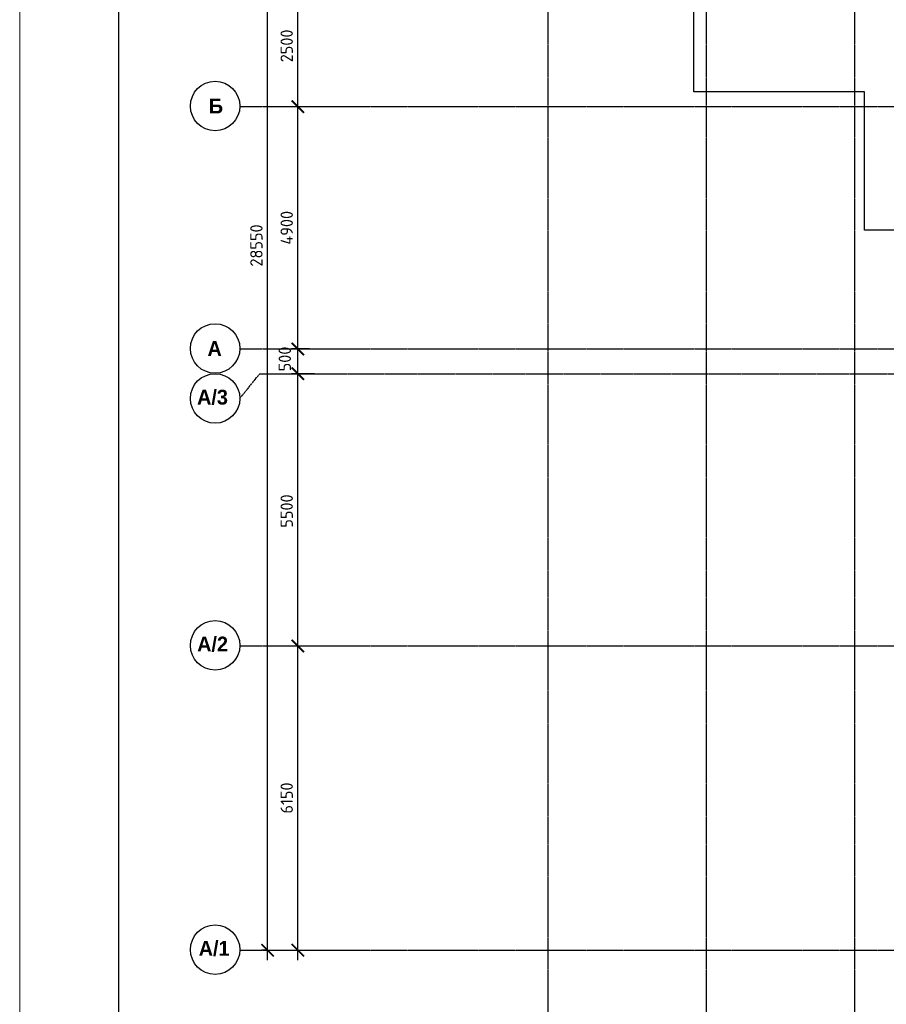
# Model space of a CAD drawing. Header units: millimetres. Extents: x -93479 to 1057970, y -66333 to 172656.
# Tile 357 of 473: x 700542 to 718071, y 22158 to 42057. Entities that reach past the tile are written whole.
import ezdxf

# ---------------------------------------------------------------- set-up
doc = ezdxf.new("R2010")
doc.units = ezdxf.units.MM
doc.linetypes.add('______5', pattern=[1100, 800, -100, 100, -100])
doc.linetypes.add('осевая', pattern=[50.8, 31.75, -6.35, 6.35, -6.35])
for name, color, linetype, lineweight in [('0 Фундамент', 5, 'Continuous', 30), ('Оси', 40, '______5', 18), ('СПДС_РАЗМЕРЫ', 152, 'Continuous', 25), ('ТОНКИЕ', 7, 'Continuous', 9)]:
    doc.layers.add(name, color=color, linetype=linetype, lineweight=lineweight)
doc.layers.add('ТОЛСТЫЕ_ОСНОВНЫЕ', color=6, linetype='Continuous')
doc.styles.add('GOST-2.304_Type-B', font='GOST_Common.ttf')
doc.styles.add('MtXpl_Century Gothic', font='GOTHICB.TTF', dxfattribs={"height": 0.2})
doc.dimstyles.new('СПДС', dxfattribs={"dimscale": 100, "dimtxt": 2.5, "dimasz": 2.5, "dimexe": 1.25, "dimexo": 0, "dimtad": 1, "dimdec": 0, "dimtxsty": 'GOST-2.304_Type-B', "dimblk": 'ARCHTICK', "dimcen": 2.5, "dimdle": 2, "dimadec": 0, "dimazin": 2, "dimtfac": 0.75, "dimtdec": 0, "dimtmove": 1, "dimatfit": 3, "dimfxl": 1, "dimtolj": 1, "dimarcsym": 1})

# ---------------------------------------------------------------- blocks, each defined once
blk = doc.blocks.new('_ArchTick')
at = {"color": 0, "linetype": 'ByBlock', "const_width": 0.15}
blk.add_lwpolyline([(-0.5, -0.5), (0.5, 0.5)], dxfattribs=at)
blk = doc.blocks.new('*D2013')
at = {"layer": 'DEFPOINTS', "color": 0, "ltscale": 100, "transparency": 16777216}
for p in [(-11259, -3607), (-11259, -3607), (-11259, -32157)]:
    blk.add_point(p, dxfattribs=at)
at = {"layer": 'СПДС_РАЗМЕРЫ', "color": 0, "lineweight": -2, "transparency": 16777216}
for p, q in [((-11259, -32357), (-11259, -3407)), ((-11259, -3607), (-11384, -3607)), ((-11259, -32157), (-11384, -32157))]:
    blk.add_line(p, q, dxfattribs=at)
at = {"layer": 'СПДС_РАЗМЕРЫ', "color": 0, "lineweight": -2, "ltscale": 100, "transparency": 16777216, "xscale": 250, "yscale": 250, "zscale": 250}
for p, rotation in [((-11259, -3607), 90), ((-11259, -32157), 270)]:
    blk.add_blockref('_ArchTick', p, dxfattribs=dict(at, rotation=rotation))
at = {"layer": 'СПДС_РАЗМЕРЫ', "color": 0, "ltscale": 100, "transparency": 16777216, "insert": (-11484, -17915), "char_height": 250, "attachment_point": 5, "rotation": 90, "style": 'GOST-2.304_Type-B'}
blk.add_mtext('\\A1;28550', dxfattribs=at)
blk = doc.blocks.new('*D2015')
at = {"layer": 'DEFPOINTS', "color": 0, "ltscale": 100, "transparency": 16777216}
for p in [(-10646, -26007), (-10646, -26007), (-10646, -32157)]:
    blk.add_point(p, dxfattribs=at)
at = {"layer": 'СПДС_РАЗМЕРЫ', "color": 0, "lineweight": -2, "transparency": 16777216}
for p, q in [((-10646, -32357), (-10646, -25807)), ((-10646, -26007), (-10521, -26007)), ((-10646, -32157), (-10521, -32157))]:
    blk.add_line(p, q, dxfattribs=at)
at = {"layer": 'СПДС_РАЗМЕРЫ', "color": 0, "lineweight": -2, "ltscale": 100, "transparency": 16777216, "xscale": 250, "yscale": 250, "zscale": 250}
for p, rotation in [((-10646, -26007), 90), ((-10646, -32157), 270)]:
    blk.add_blockref('_ArchTick', p, dxfattribs=dict(at, rotation=rotation))
at = {"layer": 'СПДС_РАЗМЕРЫ', "color": 0, "ltscale": 100, "transparency": 16777216, "insert": (-10871, -29082), "char_height": 250, "attachment_point": 5, "rotation": 90, "style": 'GOST-2.304_Type-B'}
blk.add_mtext('\\A1;6150', dxfattribs=at)
blk = doc.blocks.new('*D2016')
at = {"layer": 'DEFPOINTS', "color": 0, "ltscale": 100, "transparency": 16777216}
for p in [(-10646, -20507), (-10646, -20507), (-10646, -26007)]:
    blk.add_point(p, dxfattribs=at)
at = {"layer": 'СПДС_РАЗМЕРЫ', "color": 0, "lineweight": -2, "transparency": 16777216}
for p, q in [((-10646, -26207), (-10646, -20307)), ((-10646, -20507), (-10521, -20507)), ((-10646, -26007), (-10521, -26007))]:
    blk.add_line(p, q, dxfattribs=at)
at = {"layer": 'СПДС_РАЗМЕРЫ', "color": 0, "lineweight": -2, "ltscale": 100, "transparency": 16777216, "xscale": 250, "yscale": 250, "zscale": 250}
for p, rotation in [((-10646, -20507), 90), ((-10646, -26007), 270)]:
    blk.add_blockref('_ArchTick', p, dxfattribs=dict(at, rotation=rotation))
at = {"layer": 'СПДС_РАЗМЕРЫ', "color": 0, "ltscale": 100, "transparency": 16777216, "insert": (-10871, -23282), "char_height": 250, "attachment_point": 5, "rotation": 90, "style": 'GOST-2.304_Type-B'}
blk.add_mtext('\\A1;5500', dxfattribs=at)
blk = doc.blocks.new('*D2017')
at = {"layer": 'DEFPOINTS', "color": 0, "ltscale": 100, "transparency": 16777216}
for p in [(-10646, -15107), (-10646, -15107), (-10646, -20007)]:
    blk.add_point(p, dxfattribs=at)
at = {"layer": 'СПДС_РАЗМЕРЫ', "color": 0, "lineweight": -2, "transparency": 16777216}
for p, q in [((-10646, -20207), (-10646, -14907)), ((-10646, -15107), (-10521, -15107)), ((-10646, -20007), (-10521, -20007))]:
    blk.add_line(p, q, dxfattribs=at)
at = {"layer": 'СПДС_РАЗМЕРЫ', "color": 0, "lineweight": -2, "ltscale": 100, "transparency": 16777216, "xscale": 250, "yscale": 250, "zscale": 250}
for p, rotation in [((-10646, -15107), 90), ((-10646, -20007), 270)]:
    blk.add_blockref('_ArchTick', p, dxfattribs=dict(at, rotation=rotation))
at = {"layer": 'СПДС_РАЗМЕРЫ', "color": 0, "ltscale": 100, "transparency": 16777216, "insert": (-10871, -17557), "char_height": 250, "attachment_point": 5, "rotation": 90, "style": 'GOST-2.304_Type-B'}
blk.add_mtext('\\A1;4900', dxfattribs=at)
blk = doc.blocks.new('*D2018')
at = {"layer": 'DEFPOINTS', "color": 0, "ltscale": 100, "transparency": 16777216}
for p in [(-10646, -12607), (-10646, -12607), (-10646, -15107)]:
    blk.add_point(p, dxfattribs=at)
at = {"layer": 'СПДС_РАЗМЕРЫ', "color": 0, "lineweight": -2, "transparency": 16777216}
for p, q in [((-10646, -15307), (-10646, -12407)), ((-10646, -12607), (-10521, -12607)), ((-10646, -15107), (-10521, -15107))]:
    blk.add_line(p, q, dxfattribs=at)
at = {"layer": 'СПДС_РАЗМЕРЫ', "color": 0, "lineweight": -2, "ltscale": 100, "transparency": 16777216, "xscale": 250, "yscale": 250, "zscale": 250}
for p, rotation in [((-10646, -12607), 90), ((-10646, -15107), 270)]:
    blk.add_blockref('_ArchTick', p, dxfattribs=dict(at, rotation=rotation))
at = {"layer": 'СПДС_РАЗМЕРЫ', "color": 0, "ltscale": 100, "transparency": 16777216, "insert": (-10871, -13882), "char_height": 250, "attachment_point": 5, "rotation": 90, "style": 'GOST-2.304_Type-B'}
blk.add_mtext('\\A1;2500', dxfattribs=at)
blk = doc.blocks.new('*D2040')
at = {"layer": 'DEFPOINTS', "color": 0, "ltscale": 100, "transparency": 16777216}
for p in [(-10646, -20007), (-10410, -20007), (-10308, -20507)]:
    blk.add_point(p, dxfattribs=at)
at = {"layer": 'СПДС_РАЗМЕРЫ', "color": 0, "lineweight": -2, "transparency": 16777216}
for p, q in [((-10646, -20707), (-10646, -19807)), ((-10410, -20007), (-10771, -20007)), ((-10308, -20507), (-10771, -20507))]:
    blk.add_line(p, q, dxfattribs=at)
at = {"layer": 'СПДС_РАЗМЕРЫ', "color": 0, "lineweight": -2, "ltscale": 100, "transparency": 16777216, "xscale": 250, "yscale": 250, "zscale": 250}
for p, rotation in [((-10646, -20007), 90), ((-10646, -20507), 270)]:
    blk.add_blockref('_ArchTick', p, dxfattribs=dict(at, rotation=rotation))
at = {"layer": 'СПДС_РАЗМЕРЫ', "color": 0, "ltscale": 100, "transparency": 16777216, "insert": (-10910, -20209), "char_height": 250, "attachment_point": 5, "rotation": 90, "style": 'GOST-2.304_Type-B'}
blk.add_mtext('\\A1;500', dxfattribs=at)
blk = doc.blocks.new('*U1951')
at = {"layer": 'ТОЛСТЫЕ_ОСНОВНЫЕ', "color": 7}
blk.add_lwpolyline([(20, 5), (836, 5), (836, 589), (20, 589)], close=True, dxfattribs=at)
at = {"layer": 'ТОНКИЕ', "color": 7}
blk.add_lwpolyline([(0, 0), (841, 0), (841, 594), (0, 594)], close=True, dxfattribs=at)
blk = doc.blocks.new('оси')
at = {"color": 7, "linetype": 'ByBlock', "lineweight": -2}
for centre in [(-12318.7, -15096.8), (-12318.7, -19996.8), (-12318.7, -21006.8), (-12318.7, -25996.8), (-12318.7, -32146.8)]:
    blk.add_circle(centre, 500, dxfattribs=at)
at = {"layer": 'Оси', "color": 7, "linetype": 'осевая', "lineweight": 25, "transparency": 33554687}
for p, q in [((-5586.3, 151.4), (-5586.3, -36280.2)), ((-2386.3, 151.4), (-2386.3, -36280.2)), ((613.7, 151.4), (613.7, -36280.2)), ((-11815.1, -15106.9), (53620.6, -15106.9)), ((-11815.1, -20006.9), (53620.6, -20006.9)), ((-11818.7, -21006.8), (-11416.6, -20506.9)), ((-11416.6, -20506.9), (53620.6, -20506.9)), ((-11815.1, -26006.9), (53620.6, -26006.9)), ((-11815.1, -32156.9), (53620.6, -32156.9))]:
    blk.add_line(p, q, dxfattribs=at)
at = {"layer": 'Оси', "color": 7, "lineweight": 25, "transparency": 33554687, "style": 'MtXpl_Century Gothic'}
for s, p in [('Б', (-12446.4, -15246.8)), ('А', (-12473.3, -20146.8)), ('А/3', (-12684, -21130.1)), ('А/2', (-12682.6, -26120.1)), ('А/1', (-12651.3, -32270.1))]:
    blk.add_text(s, height=300, dxfattribs=at).set_placement(p)
at = {"layer": 'СПДС_РАЗМЕРЫ', "color": 7}
for base, p1, p2, picture, middle in [((-11258.9, -3606.9), (-11258.9, -32156.9), (-11258.9, -3606.9), '*D2013', (-11258.9, -17914.5)), ((-10646.3, -12606.9), (-10646.3, -15106.9), (-10646.3, -12606.9), '*D2018', (-10646.3, -13882.1)), ((-10646.3, -15106.9), (-10646.3, -20006.9), (-10646.3, -15106.9), '*D2017', (-10646.3, -17556.9)), ((-10646.3, -20506.9), (-10646.3, -26006.9), (-10646.3, -20506.9), '*D2016', (-10646.3, -23282.1)), ((-10646.3, -26006.9), (-10646.3, -32156.9), (-10646.3, -26006.9), '*D2015', (-10646.3, -29081.9))]:
    dim = blk.add_linear_dim(base=base, p1=p1, p2=p2, angle=90, dimstyle='СПДС', override={"dimgap": 1}, dxfattribs=at)
    dim.commit()
    dim.dimension.update_dxf_attribs({"geometry": picture, "text_midpoint": middle, "dimtype": 160})
dim = blk.add_linear_dim(base=(-10646.3, -20006.9), p1=(-10308.5, -20506.9), p2=(-10410.2, -20006.9), angle=90, dimstyle='СПДС', dxfattribs=at)
dim.commit()
dim.dimension.update_dxf_attribs({"geometry": '*D2040', "text_midpoint": (-10722.7, -20209.4), "dimtype": 160})

msp = doc.modelspace()

# ---------------------------------------------------------------- linework, layer by layer
at = {"layer": '0 Фундамент', "color": 7}
msp.add_lwpolyline([(718428.2, 52302.1), (720977.8, 52302.1), (720977.8, 37802.1), (717627.8, 37802.1), (717627.8, 40602.1), (714177.8, 40602.1), (714177.8, 43402.1), (710727.8, 43402.1)], dxfattribs=at)

# ---------------------------------------------------------------- block references
at = {"xscale": 100, "yscale": 100, "zscale": 100}
msp.add_blockref('*U1951', (700542.1, 1090.3), dxfattribs=at)
at = {"color": 7}
msp.add_blockref('оси', (716814.1, 55409), dxfattribs=at)

doc.saveas('drawing.dxf')
